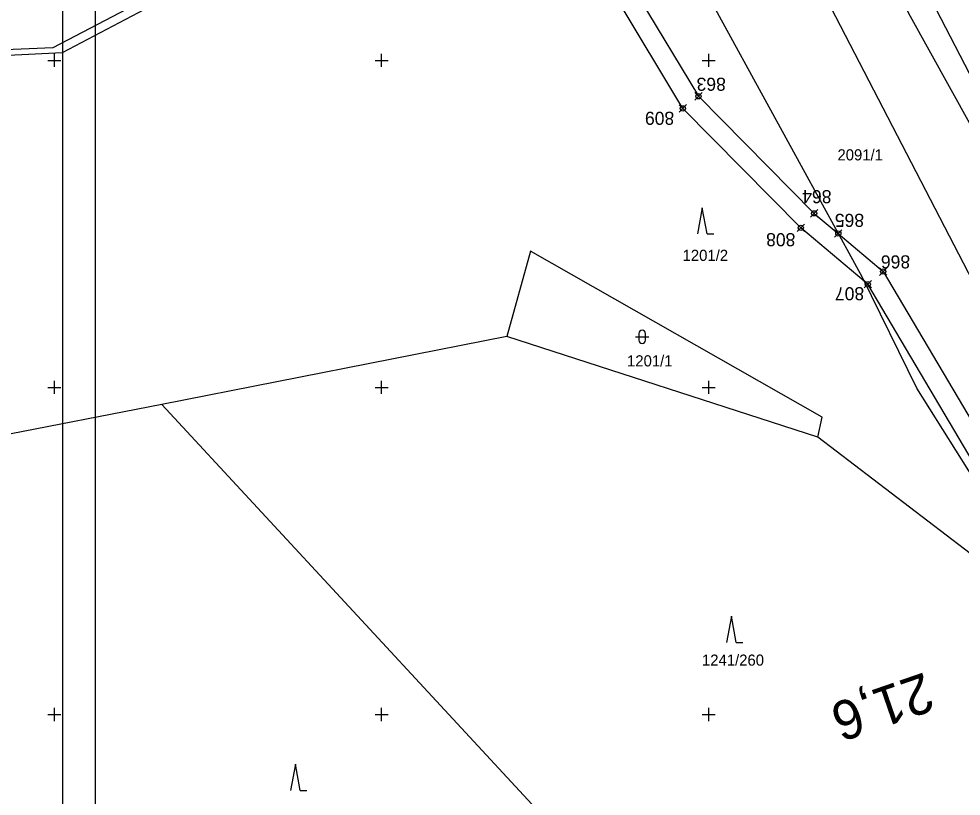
# Model space of a CAD drawing. Extents: x -776734 to -748832, y -1118122 to -976986.
# Drawn here: x -751355.4 to -751211.4, y -1114662.5 to -1114543.6 of the extents above; entities that cross this region are included whole.
import ezdxf

# ---------------------------------------------------------------- set-up
doc = ezdxf.new("R2010")
doc.units = 0
for name, color, linetype in [('KM_Hranice parcel', 7, 'Continuous'), ('KM_Parcelní čísla', 7, 'Continuous'), ('KM_Vnitřní kresba', 7, 'Continuous'), ('KM_Značky kultur', 7, 'Continuous'), ('Legenda 1 rámy + tabulka + severka', 7, 'Continuous'), ('Level 61 Křížky', 7, 'Continuous'), ('Obvod stavby - Dočasné zábory', 7, 'Continuous'), ('OSA', 7, 'Continuous'), ('VYT-BODY', 7, 'Continuous')]:
    doc.layers.add(name, color=color, linetype=linetype)

msp = doc.modelspace()

# ---------------------------------------------------------------- linework, layer by layer
at = {"layer": 'KM_Hranice parcel'}
for p, q in [((-751280.88, -1114592.2), (-751333.6, -1114602.62)), ((-751233.34, -1114607.59), (-751280.88, -1114592.2)), ((-751333.6, -1114602.62), (-751406.13, -1114616.64)), ((-751236.9, -1114707.02), (-751333.6, -1114602.62)), ((-751200.87, -1114632.4), (-751233.34, -1114607.59))]:
    msp.add_line(p, q, dxfattribs=at)
for points in [[(-751248.93, -1114484.17), (-751256.66, -1114493), (-751183.62, -1114634.05), (-751176.58, -1114650.88), (-751162.9, -1114674.22)], [(-751268.49, -1114506.51), (-751348.8, -1114548.84), (-751424.02, -1114552.57), (-751602.21, -1114585.19)], [(-751200.87, -1114632.4), (-751208.25, -1114615.92), (-751218.22, -1114600.09), (-751226.53, -1114583.17), (-751268.49, -1114506.51)], [(-751118.24, -1114633.81), (-751167.63, -1114603.32), (-751183.05, -1114588.89), (-751209.46, -1114553.38), (-751224.59, -1114524.12), (-751229.88, -1114510.58)], [(-751118.39, -1114659.47), (-751153.69, -1114640.78), (-751166.28, -1114630.46), (-751169.7, -1114632.51), (-751219.15, -1114543.3), (-751235.21, -1114511.41)], [(-751233.34, -1114607.59), (-751232.65, -1114604.53), (-751277.23, -1114579.15), (-751280.88, -1114592.2)]]:
    msp.add_lwpolyline(points, dxfattribs=at)
at = {"layer": 'KM_Vnitřní kresba'}
for p, q in [((-751268.99, -1114505.45), (-751350.22, -1114548.07)), ((-751350.22, -1114548.07), (-751423.89, -1114551.2))]:
    msp.add_line(p, q, dxfattribs=at)
at = {"layer": 'KM_Značky kultur'}
for p, q in [((-751250.9888, -1114572.517), (-751251.7388, -1114576.517)), ((-751250.2388, -1114576.517), (-751250.9888, -1114572.517)), ((-751250.2388, -1114576.517), (-751249.2428, -1114576.517)), ((-751260.681, -1114591.761), (-751260.681, -1114592.762)), ((-751259.679, -1114592.762), (-751259.679, -1114591.761)), ((-751261.181, -1114592.261), (-751259.179, -1114592.261)), ((-751246.55, -1114634.98), (-751247.3, -1114638.98)), ((-751245.8, -1114638.98), (-751246.55, -1114634.98)), ((-751245.8, -1114638.98), (-751244.804, -1114638.98)), ((-751313.17, -1114657.6), (-751313.92, -1114661.6)), ((-751312.42, -1114661.6), (-751313.17, -1114657.6)), ((-751312.42, -1114661.6), (-751311.424, -1114661.6))]:
    msp.add_line(p, q, dxfattribs=at)
for centre, start, end in [((-751260.18, -1114591.7609), 0, 180), ((-751260.18, -1114592.7609), 180, 359.987886)]:
    msp.add_arc(centre, 0.5, start, end, dxfattribs=at)
at = {"layer": 'Legenda 1 rámy + tabulka + severka'}
for p, q in [((-751348.7143, -1114551.7085), (-751348.7143, -1114341.7085)), ((-751343.7143, -1114756.7085), (-751343.7143, -1114346.7085)), ((-751348.7143, -1114761.7085), (-751348.7143, -1114551.7085))]:
    msp.add_line(p, q, dxfattribs=at)
at = {"layer": 'Level 61 Křížky'}
for p, q in [((-751351, -1114550), (-751349, -1114550)), ((-751350, -1114550), (-751350, -1114549)), ((-751350, -1114551), (-751350, -1114550)), ((-751301, -1114550), (-751299, -1114550)), ((-751300, -1114550), (-751300, -1114549)), ((-751300, -1114551), (-751300, -1114550)), ((-751251, -1114550), (-751249, -1114550)), ((-751250, -1114550), (-751250, -1114549)), ((-751250, -1114551), (-751250, -1114550)), ((-751350, -1114600), (-751350, -1114599)), ((-751300, -1114600), (-751300, -1114599)), ((-751250, -1114600), (-751250, -1114599)), ((-751351, -1114600), (-751349, -1114600)), ((-751350, -1114601), (-751350, -1114600)), ((-751301, -1114600), (-751299, -1114600)), ((-751300, -1114601), (-751300, -1114600)), ((-751251, -1114600), (-751249, -1114600)), ((-751250, -1114601), (-751250, -1114600)), ((-751350, -1114650), (-751350, -1114649)), ((-751300, -1114650), (-751300, -1114649)), ((-751250, -1114650), (-751250, -1114649)), ((-751351, -1114650), (-751349, -1114650)), ((-751350, -1114651), (-751350, -1114650)), ((-751301, -1114650), (-751299, -1114650)), ((-751300, -1114651), (-751300, -1114650)), ((-751251, -1114650), (-751249, -1114650)), ((-751250, -1114651), (-751250, -1114650))]:
    msp.add_line(p, q, dxfattribs=at)
at = {"layer": 'Obvod stavby - Dočasné zábory'}
for p, q in [((-751265.4034, -1114532.4895), (-751251.5745, -1114555.4847)), ((-751253.961, -1114557.3374), (-751268.185, -1114533.6853)), ((-751251.5745, -1114555.4847), (-751233.9062, -1114573.3876)), ((-751235.9358, -1114575.6019), (-751253.961, -1114557.3374)), ((-751233.9062, -1114573.3876), (-751230.2069, -1114576.4523)), ((-751226.2435, -1114583.7534), (-751235.9358, -1114575.6019)), ((-751230.2069, -1114576.4523), (-751223.3466, -1114582.2868)), ((-751223.3466, -1114582.2868), (-751202.801, -1114617.0498)), ((-751225.6981, -1114584.2218), (-751226.2435, -1114583.7534)), ((-751205.4757, -1114618.4215), (-751225.6981, -1114584.2218))]:
    msp.add_line(p, q, dxfattribs=at)
at = {"layer": 'VYT-BODY'}
for p, q in [((-751252.1472, -1114554.9271), (-751250.9997, -1114556.0422)), ((-751251.0159, -1114554.9109), (-751252.1309, -1114556.0584)), ((-751254.5337, -1114556.7798), (-751253.3862, -1114557.8948)), ((-751253.4025, -1114556.7636), (-751254.5175, -1114557.9111)), ((-751234.4789, -1114572.83), (-751233.3314, -1114573.945)), ((-751233.3476, -1114572.8138), (-751234.4627, -1114573.9613)), ((-751236.5086, -1114575.0443), (-751235.3611, -1114576.1593)), ((-751235.3773, -1114575.0281), (-751236.4923, -1114576.1756)), ((-751230.7796, -1114575.8947), (-751229.6322, -1114577.0098)), ((-751229.6484, -1114575.8785), (-751230.7634, -1114577.026)), ((-751223.9193, -1114581.7292), (-751222.7718, -1114582.8443)), ((-751222.7881, -1114581.713), (-751223.9031, -1114582.8605)), ((-751226.2708, -1114583.6642), (-751225.1233, -1114584.7792)), ((-751225.1395, -1114583.648), (-751226.2545, -1114584.7955))]:
    msp.add_line(p, q, dxfattribs=at)
for centre in [(-751251.5734, -1114555.4846), (-751253.96, -1114557.3373), (-751233.9051, -1114573.3875), (-751235.9348, -1114575.6018), (-751230.2059, -1114576.4523), (-751223.3456, -1114582.2867), (-751225.697, -1114584.2217)]:
    msp.add_circle(centre, 0.4, dxfattribs=at)

# ---------------------------------------------------------------- texts
at = {"layer": 'KM_Parcelní čísla'}
for s, p in [('2091/1', (-751230.3336, -1114565.2892)), ('1201/2', (-751253.9982, -1114580.6525)), ('1201/1', (-751262.49, -1114596.78)), ('1241/260', (-751251.04, -1114642.53))]:
    msp.add_text(s, height=1.7, dxfattribs=at).set_placement(p)
at = {"layer": 'Obvod stavby - Dočasné zábory'}
for s, p in [('863', (-751247.3918, -1114552.6504)), ('809', (-751255.2832, -1114557.8503)), ('864', (-751231.2482, -1114569.8379)), ('865', (-751226.2672, -1114573.456)), ('808', (-751236.7724, -1114576.4117)), ('866', (-751219.2269, -1114579.8034)), ('807', (-751226.2557, -1114584.6717))]:
    msp.add_text(s, height=2, rotation=180, dxfattribs=at).set_placement(p)
at = {"layer": 'OSA'}
msp.add_text('21,6', height=6, rotation=199.034988, dxfattribs=at).set_placement((-751217.0028, -1114643.4866))

doc.saveas('drawing.dxf')
